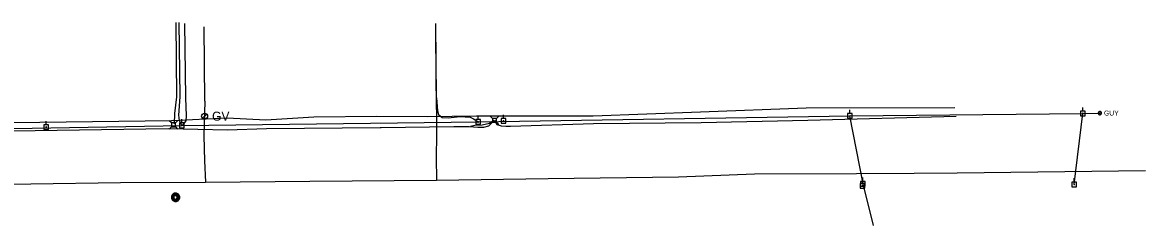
# Model space of a CAD drawing. Extents: x 596028 to 606371, y 330010 to 403088.
# Drawn here: x 603619 to 604495, y 387589 to 387747 of the extents above; entities that cross this region are included whole.
import ezdxf

# ---------------------------------------------------------------- set-up
doc = ezdxf.new("R2010")
doc.units = 0
for name, color, linetype in [('E_UTL_E_UG', 7, 'Continuous'), ('E_UTL_EGuyWire', 7, 'Continuous'), ('E_UTL_EPowerPole', 7, 'Continuous'), ('E_UTL_G', 7, 'Continuous'), ('E_UTL_G_UG', 7, 'Continuous'), ('E_UTL_MH', 7, 'Continuous'), ('E_UTL_Overhead', 7, 'Continuous'), ('E_UTL_T', 7, 'Continuous'), ('E_UTL_T_UG', 7, 'Continuous'), ('E_UTL_TV_UG', 7, 'Continuous')]:
    doc.layers.add(name, color=color, linetype=linetype)

msp = doc.modelspace()

# ---------------------------------------------------------------- linework, layer by layer
at = {"layer": 'E_UTL_E_UG'}
for p, q in [((603742, 387689.24), (603741.33, 387747.25)), ((603942.15, 387688.65), (603941.48, 387746.66))]:
    msp.add_line(p, q, dxfattribs=at)
for points in [[(603743.1, 387667.56), (603741.65, 387670.78), (603741.03, 387675.12), (603742, 387689.24)], [(603942.15, 387688.65), (603942.93, 387678.52), (603943.63, 387675.48), (603946.55, 387673.34), (603951.23, 387672.86), (603960.57, 387673.9), (603968.34, 387673.49), (603971.02, 387672.31), (603974.21, 387670.22)]]:
    msp.add_lwpolyline(points, dxfattribs=at)
at = {"layer": 'E_UTL_EGuyWire'}
msp.add_line((604446.15, 387676.41), (604459.44, 387676.68), dxfattribs=at)
for points in [[(604460.72, 387676.68), (604460.7, 387676.92), (604460.63, 387677.16), (604460.52, 387677.38), (604460.37, 387677.57), (604460.19, 387677.73), (604459.97, 387677.85), (604459.74, 387677.93), (604459.5, 387677.96), (604459.26, 387677.95), (604459.02, 387677.89), (604458.8, 387677.79), (604458.6, 387677.65), (604458.43, 387677.48), (604458.3, 387677.27), (604458.21, 387677.04), (604458.16, 387676.8), (604458.16, 387676.56), (604458.21, 387676.32), (604458.3, 387676.09), (604458.43, 387675.89), (604458.6, 387675.71), (604458.8, 387675.57), (604459.02, 387675.47), (604459.26, 387675.41), (604459.5, 387675.4), (604459.74, 387675.43), (604459.97, 387675.51), (604460.19, 387675.64), (604460.37, 387675.8), (604460.52, 387675.99), (604460.63, 387676.21), (604460.7, 387676.44), (604460.72, 387676.68)], [(604459.6, 387676.68), (604459.6, 387676.71), (604459.59, 387676.74), (604459.58, 387676.77), (604459.56, 387676.79), (604459.53, 387676.81), (604459.51, 387676.83), (604459.48, 387676.84), (604459.45, 387676.84), (604459.42, 387676.84), (604459.39, 387676.83), (604459.36, 387676.82), (604459.34, 387676.8), (604459.31, 387676.78), (604459.3, 387676.76), (604459.29, 387676.73), (604459.28, 387676.7), (604459.28, 387676.67), (604459.29, 387676.64), (604459.3, 387676.61), (604459.31, 387676.58), (604459.34, 387676.56), (604459.36, 387676.54), (604459.39, 387676.53), (604459.42, 387676.52), (604459.45, 387676.52), (604459.48, 387676.53), (604459.51, 387676.54), (604459.53, 387676.55), (604459.56, 387676.57), (604459.58, 387676.6), (604459.59, 387676.62), (604459.6, 387676.65), (604459.6, 387676.68)]]:
    msp.add_lwpolyline(points, dxfattribs=at)
at = {"layer": 'E_UTL_EPowerPole'}
for points in [[(604446.12, 387678.25), (604446.12, 387681.16)], [(603743.42, 387668.97), (603743.42, 387671.87)], [(603976.38, 387671.62), (603972.69, 387671.62)], [(603972.69, 387671.62), (603972.69, 387667.93)], [(603974.53, 387671.62), (603974.53, 387674.53)], [(603976.38, 387667.93), (603976.38, 387671.62)], [(603996.1, 387672.38), (603992.41, 387672.38)], [(603992.41, 387672.38), (603992.41, 387668.69)], [(603994.53, 387670.54), (603994.52, 387670.59), (603994.51, 387670.63), (603994.49, 387670.67), (603994.46, 387670.71), (603994.43, 387670.74), (603994.39, 387670.76), (603994.34, 387670.77), (603994.3, 387670.78), (603994.25, 387670.78), (603994.21, 387670.77), (603994.17, 387670.75), (603994.13, 387670.72), (603994.1, 387670.69), (603994.08, 387670.65), (603994.06, 387670.61), (603994.05, 387670.56), (603994.05, 387670.52), (603994.06, 387670.47), (603994.08, 387670.43), (603994.1, 387670.39), (603994.13, 387670.36), (603994.17, 387670.33), (603994.21, 387670.32), (603994.25, 387670.3), (603994.3, 387670.3), (603994.34, 387670.31), (603994.39, 387670.32), (603994.43, 387670.35), (603994.46, 387670.38), (603994.49, 387670.41), (603994.51, 387670.45), (603994.52, 387670.5), (603994.53, 387670.54)], [(603994.25, 387672.38), (603994.25, 387675.29)], [(603996.1, 387668.69), (603996.1, 387672.38)], [(604266.34, 387676.39), (604262.66, 387676.39)], [(604262.66, 387676.39), (604262.66, 387672.7)], [(604262.66, 387672.7), (604266.34, 387672.7)], [(604264.77, 387674.55), (604264.77, 387674.59), (604264.75, 387674.64), (604264.73, 387674.68), (604264.7, 387674.71), (604264.67, 387674.74), (604264.63, 387674.76), (604264.59, 387674.78), (604264.54, 387674.79), (604264.5, 387674.78), (604264.45, 387674.77), (604264.41, 387674.75), (604264.37, 387674.73), (604264.34, 387674.69), (604264.32, 387674.66), (604264.3, 387674.61), (604264.29, 387674.57), (604264.29, 387674.52), (604264.3, 387674.48), (604264.32, 387674.44), (604264.34, 387674.4), (604264.37, 387674.37), (604264.41, 387674.34), (604264.45, 387674.32), (604264.5, 387674.31), (604264.54, 387674.31), (604264.59, 387674.32), (604264.63, 387674.33), (604264.67, 387674.35), (604264.7, 387674.38), (604264.73, 387674.42), (604264.75, 387674.46), (604264.77, 387674.5), (604264.77, 387674.55)], [(604264.5, 387676.39), (604264.5, 387679.3)], [(604266.34, 387672.7), (604266.34, 387676.39)], [(604447.96, 387678.25), (604444.28, 387678.25)], [(604444.28, 387678.25), (604444.28, 387674.56)], [(604444.28, 387674.56), (604447.96, 387674.56)], [(604446.39, 387676.41), (604446.39, 387676.46), (604446.37, 387676.5), (604446.35, 387676.54), (604446.33, 387676.58), (604446.29, 387676.61), (604446.25, 387676.63), (604446.21, 387676.64), (604446.16, 387676.65), (604446.12, 387676.65), (604446.08, 387676.64), (604446.03, 387676.62), (604446, 387676.59), (604445.97, 387676.56), (604445.94, 387676.52), (604445.92, 387676.48), (604445.92, 387676.43), (604445.92, 387676.39), (604445.92, 387676.34), (604445.94, 387676.3), (604445.97, 387676.26), (604446, 387676.23), (604446.03, 387676.21), (604446.08, 387676.19), (604446.12, 387676.18), (604446.16, 387676.17), (604446.21, 387676.18), (604446.25, 387676.2), (604446.29, 387676.22), (604446.33, 387676.25), (604446.35, 387676.28), (604446.37, 387676.32), (604446.39, 387676.37), (604446.39, 387676.41)], [(604447.96, 387674.56), (604447.96, 387678.25)], [(603639.4, 387667.59), (603635.71, 387667.59)], [(603635.71, 387667.59), (603635.71, 387663.9)], [(603635.71, 387663.9), (603639.4, 387663.9)], [(603637.83, 387665.74), (603637.82, 387665.79), (603637.81, 387665.83), (603637.79, 387665.87), (603637.76, 387665.91), (603637.73, 387665.94), (603637.69, 387665.96), (603637.65, 387665.98), (603637.6, 387665.98), (603637.56, 387665.98), (603637.51, 387665.97), (603637.47, 387665.95), (603637.43, 387665.92), (603637.4, 387665.89), (603637.38, 387665.85), (603637.36, 387665.81), (603637.35, 387665.77), (603637.35, 387665.72), (603637.36, 387665.68), (603637.38, 387665.63), (603637.4, 387665.6), (603637.43, 387665.56), (603637.47, 387665.54), (603637.51, 387665.52), (603637.56, 387665.51), (603637.6, 387665.51), (603637.65, 387665.51), (603637.69, 387665.53), (603637.73, 387665.55), (603637.76, 387665.58), (603637.79, 387665.62), (603637.81, 387665.66), (603637.82, 387665.7), (603637.83, 387665.74)], [(603637.56, 387667.59), (603637.56, 387670.5)], [(603639.4, 387663.9), (603639.4, 387667.59)], [(603745.26, 387668.97), (603741.57, 387668.97)], [(603741.57, 387668.97), (603741.57, 387665.27)], [(603741.57, 387665.27), (603745.26, 387665.27)], [(603743.69, 387667.12), (603743.68, 387667.17), (603743.67, 387667.21), (603743.65, 387667.25), (603743.62, 387667.29), (603743.59, 387667.32), (603743.55, 387667.34), (603743.51, 387667.36), (603743.46, 387667.36), (603743.41, 387667.36), (603743.37, 387667.35), (603743.33, 387667.33), (603743.29, 387667.3), (603743.26, 387667.27), (603743.24, 387667.23), (603743.22, 387667.19), (603743.21, 387667.15), (603743.21, 387667.1), (603743.22, 387667.06), (603743.24, 387667.01), (603743.26, 387666.98), (603743.29, 387666.94), (603743.33, 387666.92), (603743.37, 387666.9), (603743.41, 387666.89), (603743.46, 387666.89), (603743.51, 387666.89), (603743.55, 387666.91), (603743.59, 387666.93), (603743.62, 387666.96), (603743.65, 387666.99), (603743.67, 387667.04), (603743.68, 387667.08), (603743.69, 387667.12)], [(603745.26, 387665.27), (603745.26, 387668.97)], [(603972.69, 387667.93), (603976.38, 387667.93)], [(603974.8, 387669.78), (603974.8, 387669.82), (603974.79, 387669.87), (603974.77, 387669.91), (603974.74, 387669.94), (603974.7, 387669.97), (603974.66, 387670), (603974.62, 387670.01), (603974.58, 387670.02), (603974.53, 387670.01), (603974.49, 387670), (603974.45, 387669.99), (603974.41, 387669.96), (603974.38, 387669.93), (603974.35, 387669.89), (603974.34, 387669.85), (603974.33, 387669.8), (603974.33, 387669.76), (603974.34, 387669.71), (603974.35, 387669.67), (603974.38, 387669.63), (603974.41, 387669.6), (603974.45, 387669.57), (603974.49, 387669.55), (603974.53, 387669.54), (603974.58, 387669.54), (603974.62, 387669.55), (603974.66, 387669.56), (603974.7, 387669.58), (603974.74, 387669.61), (603974.77, 387669.65), (603974.79, 387669.69), (603974.8, 387669.73), (603974.8, 387669.78)], [(603992.41, 387668.69), (603996.1, 387668.69)], [(604276.19, 387621.67), (604272.51, 387621.67)], [(604272.51, 387621.67), (604272.51, 387617.98)], [(604276.5, 387623.41), (604272.82, 387623.41)], [(604272.82, 387623.41), (604272.82, 387619.72)], [(604272.82, 387619.72), (604276.5, 387619.72)], [(604274.62, 387619.83), (604274.62, 387619.87), (604274.6, 387619.91), (604274.58, 387619.95), (604274.55, 387619.99), (604274.52, 387620.02), (604274.48, 387620.04), (604274.44, 387620.06), (604274.39, 387620.06), (604274.35, 387620.06), (604274.3, 387620.05), (604274.26, 387620.03), (604274.23, 387620.01), (604274.19, 387619.97), (604274.17, 387619.93), (604274.15, 387619.89), (604274.14, 387619.85), (604274.14, 387619.8), (604274.15, 387619.76), (604274.17, 387619.72), (604274.19, 387619.68), (604274.23, 387619.64), (604274.26, 387619.62), (604274.3, 387619.6), (604274.35, 387619.59), (604274.39, 387619.59), (604274.44, 387619.59), (604274.48, 387619.61), (604274.52, 387619.63), (604274.55, 387619.66), (604274.58, 387619.7), (604274.6, 387619.74), (604274.62, 387619.78), (604274.62, 387619.83)], [(604274.35, 387621.67), (604274.35, 387624.58)], [(604274.93, 387621.57), (604274.93, 387621.61), (604274.91, 387621.66), (604274.89, 387621.7), (604274.86, 387621.73), (604274.83, 387621.76), (604274.79, 387621.78), (604274.75, 387621.8), (604274.7, 387621.81), (604274.66, 387621.8), (604274.61, 387621.79), (604274.57, 387621.77), (604274.53, 387621.75), (604274.5, 387621.71), (604274.48, 387621.68), (604274.46, 387621.63), (604274.45, 387621.59), (604274.45, 387621.54), (604274.46, 387621.5), (604274.48, 387621.46), (604274.5, 387621.42), (604274.53, 387621.39), (604274.57, 387621.36), (604274.61, 387621.34), (604274.66, 387621.33), (604274.7, 387621.33), (604274.75, 387621.34), (604274.79, 387621.35), (604274.83, 387621.37), (604274.86, 387621.4), (604274.89, 387621.44), (604274.91, 387621.48), (604274.93, 387621.52), (604274.93, 387621.57)], [(604274.66, 387623.41), (604274.66, 387626.32)], [(604276.19, 387617.98), (604276.19, 387621.67)], [(604276.5, 387619.72), (604276.5, 387623.41)], [(604441.23, 387622.88), (604437.54, 387622.88)], [(604437.54, 387622.88), (604437.54, 387619.19)], [(604437.54, 387619.19), (604441.23, 387619.19)], [(604439.65, 387621.04), (604439.65, 387621.08), (604439.64, 387621.12), (604439.62, 387621.16), (604439.59, 387621.2), (604439.55, 387621.23), (604439.51, 387621.25), (604439.47, 387621.27), (604439.43, 387621.27), (604439.38, 387621.27), (604439.34, 387621.26), (604439.3, 387621.24), (604439.26, 387621.22), (604439.23, 387621.18), (604439.2, 387621.15), (604439.19, 387621.1), (604439.18, 387621.06), (604439.18, 387621.01), (604439.19, 387620.97), (604439.2, 387620.93), (604439.23, 387620.89), (604439.26, 387620.86), (604439.3, 387620.83), (604439.34, 387620.81), (604439.38, 387620.8), (604439.43, 387620.8), (604439.47, 387620.8), (604439.51, 387620.82), (604439.55, 387620.84), (604439.59, 387620.87), (604439.62, 387620.91), (604439.64, 387620.95), (604439.65, 387620.99), (604439.65, 387621.04)], [(604439.38, 387622.88), (604439.38, 387625.79)], [(604441.23, 387619.19), (604441.23, 387622.88)], [(604272.51, 387617.98), (604276.19, 387617.98)]]:
    msp.add_lwpolyline(points, dxfattribs=at)
at = {"layer": 'E_UTL_G'}
msp.add_lwpolyline([(603759.52, 387672.63), (603762.82, 387675.93)], dxfattribs=at)
msp.add_circle((603761.17, 387674.28), 2.33, dxfattribs=at)
at = {"layer": 'E_UTL_G_UG'}
for p, q in [((603761.46, 387685.92), (603760.79, 387743.93)), ((603942.11, 387679.43), (603941.45, 387737.44))]:
    msp.add_line(p, q, dxfattribs=at)
for points in [[(603761.46, 387685.92), (603760.66, 387658.95), (603761.08, 387639.44), (603761.76, 387622.71)], [(603942.11, 387679.43), (603942.11, 387659.99), (603941.72, 387641.88), (603942.08, 387624.48)], [(603563.98, 387620.97), (603625.74, 387621.51), (603695.54, 387622.54), (603761.76, 387622.71), (603843.12, 387623.46), (603942.04, 387624.46), (604029.19, 387625.73), (604130.7, 387626.96), (604190, 387629.41), (604269.62, 387629.67), (604314.56, 387629.92), (604348.06, 387630.03)], [(604348.06, 387630.03), (604495.06, 387631.97)]]:
    msp.add_lwpolyline(points, dxfattribs=at)
at = {"layer": 'E_UTL_MH'}
for points in [[(603741.81, 387610.95), (603741.75, 387611.58), (603741.57, 387612.18), (603741.29, 387612.73), (603740.9, 387613.23), (603740.42, 387613.64), (603739.88, 387613.95), (603739.29, 387614.16), (603738.67, 387614.25), (603738.04, 387614.22), (603737.43, 387614.07), (603736.86, 387613.81), (603736.35, 387613.44), (603735.92, 387612.99), (603735.58, 387612.46), (603735.34, 387611.88), (603735.22, 387611.26), (603735.22, 387610.64), (603735.34, 387610.02), (603735.58, 387609.44), (603735.92, 387608.91), (603736.35, 387608.46), (603736.86, 387608.09), (603737.43, 387607.83), (603738.04, 387607.68), (603738.67, 387607.65), (603739.29, 387607.74), (603739.88, 387607.95), (603740.42, 387608.26), (603740.9, 387608.67), (603741.29, 387609.17), (603741.57, 387609.72), (603741.75, 387610.33), (603741.81, 387610.95)], [(603741.19, 387610.95), (603741.15, 387611.45), (603741, 387611.94), (603740.77, 387612.39), (603740.45, 387612.79), (603740.07, 387613.13), (603739.63, 387613.38), (603739.15, 387613.55), (603738.64, 387613.62), (603738.14, 387613.6), (603737.64, 387613.48), (603737.18, 387613.26), (603736.76, 387612.97), (603736.41, 387612.6), (603736.14, 387612.17), (603735.95, 387611.7), (603735.85, 387611.2), (603735.85, 387610.69), (603735.95, 387610.19), (603736.14, 387609.72), (603736.41, 387609.29), (603736.76, 387608.92), (603737.18, 387608.63), (603737.64, 387608.42), (603738.14, 387608.3), (603738.64, 387608.27), (603739.15, 387608.34), (603739.63, 387608.51), (603740.07, 387608.77), (603740.45, 387609.1), (603740.77, 387609.5), (603741, 387609.95), (603741.15, 387610.44), (603741.19, 387610.95)], [(603740.63, 387610.92), (603740.59, 387611.32), (603740.48, 387611.71), (603740.29, 387612.07), (603740.04, 387612.39), (603739.74, 387612.65), (603739.39, 387612.85), (603739, 387612.99), (603738.6, 387613.04), (603738.2, 387613.02), (603737.81, 387612.93), (603737.44, 387612.76), (603737.11, 387612.53), (603736.83, 387612.23), (603736.61, 387611.89), (603736.46, 387611.52), (603736.38, 387611.12), (603736.38, 387610.72), (603736.46, 387610.32), (603736.61, 387609.94), (603736.83, 387609.6), (603737.11, 387609.31), (603737.44, 387609.07), (603737.81, 387608.91), (603738.2, 387608.81), (603738.6, 387608.79), (603739, 387608.85), (603739.39, 387608.98), (603739.74, 387609.18), (603740.04, 387609.45), (603740.29, 387609.77), (603740.48, 387610.13), (603740.59, 387610.51), (603740.63, 387610.92)], [(603739.78, 387610.9), (603739.75, 387611.15), (603739.68, 387611.4), (603739.56, 387611.62), (603739.41, 387611.82), (603739.22, 387611.99), (603739, 387612.11), (603738.76, 387612.2), (603738.51, 387612.23), (603738.25, 387612.22), (603738.01, 387612.16), (603737.78, 387612.06), (603737.57, 387611.91), (603737.4, 387611.73), (603737.26, 387611.51), (603737.17, 387611.28), (603737.12, 387611.03), (603737.12, 387610.78), (603737.17, 387610.53), (603737.26, 387610.29), (603737.4, 387610.08), (603737.57, 387609.9), (603737.78, 387609.75), (603738.01, 387609.64), (603738.25, 387609.58), (603738.51, 387609.57), (603738.76, 387609.61), (603739, 387609.69), (603739.22, 387609.82), (603739.41, 387609.98), (603739.56, 387610.18), (603739.68, 387610.41), (603739.75, 387610.65), (603739.78, 387610.9)]]:
    msp.add_lwpolyline(points, dxfattribs=at)
at = {"layer": 'E_UTL_Overhead'}
for p, q in [((604439.41, 387621.04), (604446.15, 387676.41)), ((603743.45, 387667.12), (603974.57, 387669.78))]:
    msp.add_line(p, q, dxfattribs=at)
for points in [[(603974.57, 387669.78), (604264.53, 387674.55), (604446.15, 387676.41)], [(604282.79, 387588.92), (604274.69, 387621.57), (604264.53, 387674.55)], [(603373.03, 387663.52), (603524.13, 387662.98), (603743.45, 387667.12)]]:
    msp.add_lwpolyline(points, dxfattribs=at)
at = {"layer": 'E_UTL_T'}
for points in [[(603735.3, 387668.99), (603733.55, 387670.74)], [(603738.4, 387668.99), (603740.15, 387670.74)], [(603985.75, 387672.56), (603984, 387674.32)], [(603988.85, 387672.56), (603985.75, 387672.56)], [(603985.75, 387672.56), (603985.75, 387669.47)], [(603988.85, 387672.56), (603990.6, 387674.32)], [(603988.85, 387669.47), (603988.85, 387672.56)], [(603735.3, 387665.89), (603733.55, 387664.14)], [(603738.4, 387668.99), (603735.3, 387668.99)], [(603735.3, 387668.99), (603735.3, 387665.89)], [(603735.3, 387665.89), (603738.4, 387665.89)], [(603738.4, 387665.89), (603738.4, 387668.99)], [(603738.4, 387665.89), (603740.15, 387664.14)], [(603985.75, 387669.47), (603984, 387667.72)], [(603985.75, 387669.47), (603988.85, 387669.47)], [(603988.85, 387669.47), (603990.6, 387667.72)]]:
    msp.add_lwpolyline(points, dxfattribs=at)
at = {"layer": 'E_UTL_T_UG'}
msp.add_line((603739.56, 387689.4), (603738.89, 387747.41), dxfattribs=at)
for points in [[(603184.16, 387699.44), (603224.45, 387699.55), (603263.33, 387709.09), (603296.82, 387693.09), (603316.71, 387686.48), (603332.73, 387679.45), (603347.64, 387672.67), (603356.92, 387668.76), (603399.18, 387666.42), (603470.14, 387668.23), (603506.68, 387667.54), (603538.96, 387667.24), (603612, 387669.22), (603735.23, 387670.87), (603778.65, 387673.06)], [(603737.7, 387668.25), (603738.07, 387676.27), (603739.56, 387689.4)], [(603778.65, 387673.06), (603808.97, 387671.4), (603846.24, 387673.77), (603895.42, 387674.26), (603935.38, 387674.03), (603973.11, 387674.42), (603999.04, 387674.42), (604064.29, 387674.42), (604148.04, 387677.68), (604230.42, 387680.69), (604346.19, 387681.13)], [(603779.02, 387663.69), (603809.32, 387664.64), (603898.18, 387665.46), (603898.91, 387665.46), (603955.65, 387666.25), (603967.56, 387666.31), (603974.35, 387665.7), (603978.89, 387665.62), (603982.79, 387666.81), (603985.02, 387668.69), (603987.3, 387671.02), (603989.02, 387667.68), (603992.44, 387666.76), (603996.21, 387666.58), (603999.83, 387666.5), (604064.58, 387668.54), (604148.44, 387669.25), (604231.75, 387671.12), (604347.27, 387674.24)], [(603968.46, 387666.54), (603972.03, 387667.15), (603977.67, 387667.47), (603983.3, 387668.8), (603986.82, 387671.21)], [(603370.71, 387660.95), (603398.46, 387661.74), (603468.55, 387659.91), (603521.17, 387659.7), (603611.54, 387662.81), (603732.77, 387664.73), (603779.02, 387663.69)]]:
    msp.add_lwpolyline(points, dxfattribs=at)
at = {"layer": 'E_UTL_TV_UG'}
msp.add_line((603746.52, 387688.58), (603745.85, 387746.59), dxfattribs=at)
msp.add_lwpolyline([(603744.26, 387667.22), (603746.74, 387670.67), (603747.01, 387674.63), (603746.52, 387688.58)], dxfattribs=at)

# ---------------------------------------------------------------- texts
at = {"layer": 'E_UTL_EGuyWire'}
msp.add_text('GUY', height=3.85, dxfattribs=at).set_placement((604462.65, 387674.76))
at = {"layer": 'E_UTL_G'}
msp.add_text('GV', height=7, dxfattribs=at).set_placement((603767, 387670.78))

doc.saveas('drawing.dxf')
